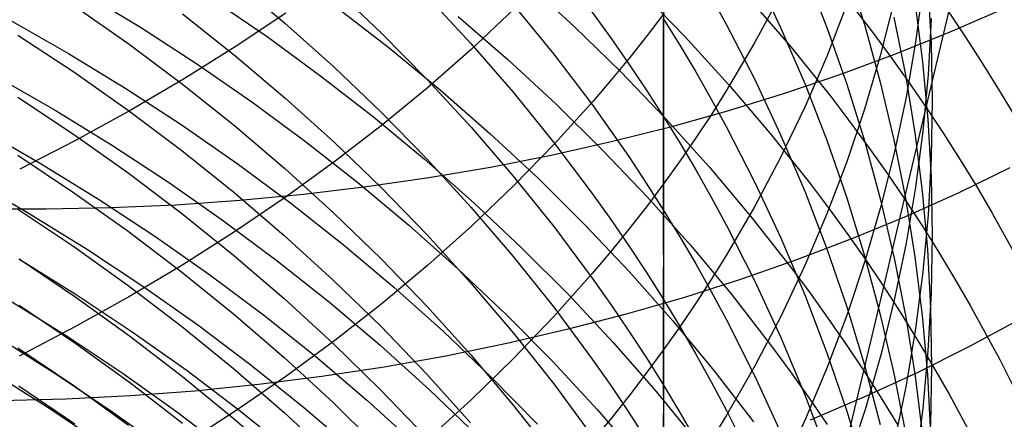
# Model space of a CAD drawing. Extents: x -383 to 1849, y -1185 to -529.
# Tile 687 of 870: x 1798.31 to 1805.46, y -1091.73 to -1088.83. Entities that reach past the tile are written whole.
import ezdxf

# ---------------------------------------------------------------- set-up
doc = ezdxf.new("R2010")
doc.units = 0
doc.layers.add('PREDEFINITO', color=7, linetype='CONTINUOUS')

msp = doc.modelspace()

# ---------------------------------------------------------------- linework, layer by layer
at = {"layer": 'PREDEFINITO'}
for p, q in [((1802.9872, -1087.5257, 639.8646), (1802.9869, -1090.0234, 637.0123)), ((1803.648, -1088.4845, 615.2177), (1803.8383, -1088.8857, 615.4203)), ((1804.0144, -1088.4783, 617.0537), (1804.1745, -1088.8864, 617.2699)), ((1804.3178, -1088.4524, 618.9188), (1804.4472, -1088.8657, 619.1482)), ((1799.872, -1088.5455, 603.2971), (1800.2383, -1088.8538, 603.4024)), ((1801.9876, -1088.557, 545.9594), (1802.3383, -1088.8786, 545.8436)), ((1798.7733, -1088.6311, 552.0716), (1799.1899, -1088.8844, 552.0092)), ((1800.5943, -1088.5989, 604.9397), (1800.9382, -1088.9261, 605.0588)), ((1802.8175, -1088.6167, 544.3473), (1803.1453, -1088.9543, 544.2153)), ((1803.8387, -1088.644, 635.9309), (1803.6486, -1088.9978, 636.2082)), ((1804.8702, -1088.5899, 629.1159), (1804.8171, -1088.9919, 629.3941)), ((1804.9073, -1088.587, 624.911), (1804.9304, -1089.0018, 625.1745)), ((1799.7094, -1088.6775, 550.5539), (1800.1092, -1088.9526, 550.4778)), ((1801.2694, -1088.658, 606.6119), (1801.5893, -1089.0024, 606.7449)), ((1803.3339, -1088.6649, 613.5042), (1803.4424, -1088.8617, 613.5987)), ((1803.6093, -1088.6745, 542.7057), (1803.9121, -1089.0268, 542.5567)), ((1804.6601, -1088.7021, 631.3882), (1804.5612, -1089.092, 631.6698)), ((1798.712, -1088.7303, 600.1715), (1799.1083, -1089.0085, 600.2544)), ((1799.4954, -1088.7874, 601.7733), (1799.8721, -1089.0867, 601.869)), ((1800.2446, -1088.7825, 643.5051), (1799.8781, -1089.0269, 643.7212)), ((1800.6125, -1088.739, 549.0105), (1800.9943, -1089.0342, 548.92)), ((1801.8973, -1088.7562, 640.9099), (1801.5904, -1089.0454, 641.1556)), ((1801.8942, -1088.7169, 608.3131), (1802.1883, -1089.0772, 608.4605)), ((1802.4683, -1088.7731, 610.0442), (1802.6031, -1088.9593, 610.1247)), ((1802.9929, -1088.7814, 638.4443), (1802.8693, -1088.944, 638.5771)), ((1804.3171, -1088.7232, 633.6625), (1804.1725, -1089.0969, 633.9437)), ((1804.3576, -1088.7292, 541.0317), (1804.4975, -1088.9109, 540.9493)), ((1804.8152, -1088.7182, 622.9697), (1804.8688, -1089.1358, 623.2236)), ((1804.8957, -1089.4675, 540.6932), (1805.0595, -1088.7758, 539.3238)), ((1805.0596, -1088.7758, 539.3237), (1805.1853, -1088.9634, 539.2323)), ((1805.4466, -1088.7547, 506.0087), (1805.067, -1088.9211, 505.7429)), ((1798.243, -1088.8323, 553.5167), (1798.6672, -1089.0747, 553.4622)), ((1800.2383, -1088.8538, 603.4024), (1800.5937, -1089.1727, 603.5113)), ((1801.4968, -1088.8056, 547.4417), (1801.8577, -1089.1195, 547.336)), ((1802.9856, -1088.8219, 611.8064), (1802.9856, -1089.5307, 610.3719)), ((1802.9857, -1088.8219, 611.8062), (1803.1058, -1089.0148, 611.8942)), ((1804.6601, -1088.8121, 621.05), (1804.7438, -1089.2308, 621.2934)), ((1804.9309, -1088.8216, 627.1393), (1804.9083, -1089.2312, 627.411)), ((1799.1899, -1088.8844, 552.0092), (1799.5981, -1089.1495, 551.9417)), ((1800.9382, -1088.9261, 605.0588), (1801.2702, -1089.2634, 605.1814)), ((1802.3383, -1088.8786, 545.8436), (1802.6774, -1089.2097, 545.7221)), ((1803.4424, -1088.8617, 613.5987), (1803.648, -1089.2604, 613.7902)), ((1803.8383, -1088.8857, 615.4203), (1804.0134, -1089.2929, 615.6258)), ((1804.1745, -1088.8864, 617.2699), (1804.3193, -1089.2993, 617.4886)), ((1804.4472, -1088.8657, 619.1482), (1804.5613, -1089.2828, 619.3799)), ((1804.4975, -1088.9109, 540.9493), (1804.6338, -1089.0945, 540.8653)), ((1805.067, -1088.9211, 505.7429), (1804.678, -1089.0782, 505.4846)), ((1798.2995, -1088.9413, 598.6676), (1798.7054, -1089.2092, 598.7417)), ((1800.1092, -1088.9526, 550.4778), (1800.4998, -1089.2388, 550.3965)), ((1801.5893, -1089.0024, 606.7449), (1801.8962, -1089.3563, 606.8815)), ((1802.6031, -1088.9593, 610.1247), (1802.7344, -1089.1477, 610.2062)), ((1802.8693, -1088.944, 638.5771), (1802.742, -1089.1049, 638.7084)), ((1803.1453, -1088.9543, 544.2153), (1803.4605, -1089.3009, 544.0775)), ((1803.6486, -1088.9978, 636.2082), (1803.4432, -1089.3459, 636.4811)), ((1804.8171, -1088.9919, 629.3941), (1804.7489, -1089.392, 629.6711)), ((1804.9304, -1089.0018, 625.1745), (1804.9382, -1089.4172, 625.4384)), ((1805.1853, -1088.9634, 539.2323), (1805.3072, -1089.1528, 539.1394)), ((1799.1083, -1089.0085, 600.2544), (1799.495, -1089.2983, 600.3408)), ((1799.8781, -1089.0269, 643.7212), (1799.5012, -1089.2626, 643.9296)), ((1800.9943, -1089.0342, 548.92), (1801.3659, -1089.3399, 548.8242)), ((1801.5904, -1089.0454, 641.1556), (1801.2706, -1089.3268, 641.3947)), ((1803.1058, -1089.0148, 611.8942), (1803.2219, -1089.2095, 611.983)), ((1803.9121, -1089.0268, 542.5567), (1804.2015, -1089.3874, 542.4019)), ((1798.6672, -1089.0747, 553.4622), (1799.0836, -1089.3293, 553.4028)), ((1799.8721, -1089.0867, 601.869), (1800.2384, -1089.397, 601.9682)), ((1801.8577, -1089.1195, 547.336), (1802.2074, -1089.4433, 547.2249)), ((1802.1883, -1089.0772, 608.4605), (1802.4686, -1089.4464, 608.6115)), ((1802.742, -1089.1049, 638.7084), (1802.611, -1089.2641, 638.8383)), ((1804.1725, -1089.0969, 633.9437), (1804.0128, -1089.4663, 634.2217)), ((1804.678, -1089.0782, 505.4846), (1804.2801, -1089.2257, 505.2343)), ((1804.5612, -1089.092, 631.6698), (1804.4471, -1089.4788, 631.949)), ((1804.6338, -1089.0945, 540.8653), (1804.7666, -1089.2801, 540.78)), ((1804.8688, -1089.1358, 623.2236), (1804.907, -1089.5549, 623.4783)), ((1798.7054, -1089.2092, 598.7417), (1799.1022, -1089.489, 598.8191)), ((1799.5981, -1089.1495, 551.9417), (1799.9975, -1089.426, 551.8691)), ((1800.5937, -1089.1727, 603.5113), (1800.9377, -1089.5021, 603.6238)), ((1802.6774, -1089.2097, 545.7221), (1803.0044, -1089.55, 545.5951)), ((1802.7344, -1089.1477, 610.2062), (1802.8619, -1089.3382, 610.2885)), ((1803.2219, -1089.2095, 611.983), (1803.3343, -1089.4062, 612.0727)), ((1805.3072, -1089.1528, 539.1394), (1805.4255, -1089.3439, 539.045)), ((1798.1453, -1089.2446, 554.9125), (1798.5693, -1089.4881, 554.8608)), ((1799.5012, -1089.2626, 643.9296), (1799.1142, -1089.4895, 644.1302)), ((1800.4998, -1089.2388, 550.3965), (1800.8806, -1089.5358, 550.3099)), ((1801.2702, -1089.2634, 605.1814), (1801.5899, -1089.6105, 605.3077)), ((1802.611, -1089.2641, 638.8383), (1802.4764, -1089.4214, 638.9668)), ((1803.648, -1089.2604, 613.7902), (1803.8383, -1089.6656, 613.9848)), ((1804.2801, -1089.2257, 505.2343), (1803.8737, -1089.3636, 504.9922)), ((1804.5613, -1089.2828, 619.3799), (1804.6603, -1089.7033, 619.6134)), ((1804.7438, -1089.2308, 621.2934), (1804.8122, -1089.6519, 621.5382)), ((1804.7666, -1089.2801, 540.78), (1804.8957, -1089.4675, 540.6931)), ((1804.9083, -1089.2312, 627.411), (1804.8705, -1089.6399, 627.6822)), ((1799.0836, -1089.3293, 553.4028), (1799.4915, -1089.5956, 553.3386)), ((1799.495, -1089.2983, 600.3408), (1799.8718, -1089.5994, 600.4305)), ((1801.2706, -1089.3268, 641.3947), (1800.9385, -1089.6003, 641.6271)), ((1801.3659, -1089.3399, 548.8242), (1801.7267, -1089.6557, 548.7231)), ((1801.8962, -1089.3563, 606.8815), (1802.1899, -1089.7195, 607.0218)), ((1802.8619, -1089.3382, 610.2885), (1802.9857, -1089.5307, 610.3717)), ((1803.4432, -1089.3459, 636.4811), (1803.3349, -1089.5177, 636.6158)), ((1803.4605, -1089.3009, 544.0775), (1803.7628, -1089.656, 543.934)), ((1804.0134, -1089.2929, 615.6258), (1804.1732, -1089.7055, 615.834)), ((1804.3193, -1089.2993, 617.4886), (1804.4489, -1089.7167, 617.7097)), ((1805.4255, -1089.3439, 539.045), (1805.54, -1089.5366, 538.9493)), ((1798.298, -1089.3922, 597.2331), (1798.7039, -1089.6615, 597.3019)), ((1799.9975, -1089.426, 551.8691), (1800.3877, -1089.7138, 551.7916)), ((1800.2384, -1089.397, 601.9682), (1800.5938, -1089.718, 602.0708)), ((1802.4764, -1089.4214, 638.9668), (1802.1966, -1089.7307, 639.2192)), ((1803.3343, -1089.4062, 612.0727), (1803.4429, -1089.6046, 612.1632)), ((1803.8737, -1089.3636, 504.9922), (1803.4594, -1089.4916, 504.7586)), ((1804.2015, -1089.3874, 542.4019), (1804.3409, -1089.5707, 542.3224)), ((1804.7489, -1089.392, 629.6711), (1804.6654, -1089.7899, 629.9465)), ((1804.9382, -1089.4172, 625.4384), (1804.9309, -1089.8325, 625.7023)), ((1798.5693, -1089.4881, 554.8608), (1798.9854, -1089.7437, 554.8045)), ((1799.1142, -1089.4895, 644.1302), (1798.7178, -1089.7073, 644.3228)), ((1799.1022, -1089.489, 598.8191), (1799.4895, -1089.7804, 598.8997)), ((1800.9377, -1089.5021, 603.6238), (1801.2698, -1089.8417, 603.7398)), ((1802.2074, -1089.4433, 547.2249), (1802.5455, -1089.7767, 547.1083)), ((1802.4686, -1089.4464, 608.6115), (1802.6034, -1089.6342, 608.6883)), ((1803.4594, -1089.4916, 504.7586), (1803.0376, -1089.6097, 504.5337)), ((1804.0128, -1089.4663, 634.2217), (1803.8378, -1089.8307, 634.4959)), ((1804.4471, -1089.4788, 631.949), (1804.3178, -1089.8621, 632.2257)), ((1804.7378, -1090.1322, 542.0753), (1804.8957, -1089.4675, 540.6932)), ((1804.8957, -1089.4675, 540.6931), (1805.0211, -1089.6567, 540.6048)), ((1800.8806, -1089.5358, 550.3099), (1801.2511, -1089.8435, 550.2183)), ((1802.9856, -1089.5307, 610.3719), (1802.9858, -1090.2104, 608.9243)), ((1802.9857, -1089.5307, 610.3717), (1803.1058, -1089.7252, 610.4558)), ((1803.0044, -1089.55, 545.5951), (1803.3189, -1089.8993, 545.4625)), ((1803.3349, -1089.5177, 636.6158), (1803.2227, -1089.6879, 636.7493)), ((1804.3409, -1089.5707, 542.3224), (1804.4769, -1089.7559, 542.2414)), ((1804.907, -1089.5549, 623.4783), (1804.9301, -1089.9749, 623.7337)), ((1798.0447, -1089.6319, 556.3156), (1798.469, -1089.8764, 556.2667)), ((1799.4915, -1089.5956, 553.3386), (1799.8907, -1089.8735, 553.2696)), ((1799.8718, -1089.5994, 600.4305), (1800.2381, -1089.9116, 600.5236)), ((1800.9385, -1089.6003, 641.6271), (1800.5945, -1089.8656, 641.8524)), ((1801.5899, -1089.6105, 605.3077), (1801.8968, -1089.9672, 605.4374)), ((1802.6034, -1089.6342, 608.6883), (1802.7346, -1089.8242, 608.7661)), ((1803.0376, -1089.6097, 504.5337), (1802.6086, -1089.7177, 504.3178)), ((1803.4429, -1089.6046, 612.1632), (1803.6487, -1090.0067, 612.3465)), ((1804.8705, -1089.6399, 627.6822), (1804.8175, -1090.0473, 627.9524)), ((1798.7178, -1089.7073, 644.3228), (1798.3123, -1089.9159, 644.5072)), ((1798.7039, -1089.6615, 597.3019), (1799.1008, -1089.9427, 597.3738)), ((1800.3877, -1089.7138, 551.7916), (1800.768, -1090.0125, 551.7091)), ((1801.7267, -1089.6557, 548.7231), (1802.0765, -1089.9816, 548.6167)), ((1803.2227, -1089.6879, 636.7493), (1803.1067, -1089.8565, 636.8814)), ((1803.7628, -1089.656, 543.934), (1804.0515, -1090.0194, 543.7849)), ((1803.8383, -1089.6656, 613.9848), (1804.0133, -1090.0768, 614.1822)), ((1804.1732, -1089.7055, 615.834), (1804.3178, -1090.1231, 616.0448)), ((1804.4489, -1089.7167, 617.7097), (1804.5633, -1090.1379, 617.9328)), ((1804.6603, -1089.7033, 619.6134), (1804.744, -1090.1266, 619.8485)), ((1804.8122, -1089.6519, 621.5382), (1804.8655, -1090.0748, 621.784)), ((1805.0211, -1089.6567, 540.6048), (1805.1428, -1089.8477, 540.5151)), ((1798.9854, -1089.7437, 554.8045), (1799.3931, -1090.0113, 554.7436)), ((1799.4895, -1089.7804, 598.8997), (1799.8668, -1090.0833, 598.9835)), ((1800.5938, -1089.718, 602.0708), (1800.9378, -1090.0495, 602.1768)), ((1802.1966, -1089.7307, 639.2192), (1801.9029, -1090.0325, 639.4656)), ((1802.6086, -1089.7177, 504.3178), (1802.173, -1089.8154, 504.1112)), ((1802.1899, -1089.7195, 607.0218), (1802.4699, -1090.0916, 607.1655)), ((1802.5455, -1089.7767, 547.1083), (1802.8716, -1090.1194, 546.9864)), ((1803.1058, -1089.7252, 610.4558), (1803.222, -1089.9217, 610.5408)), ((1804.4769, -1089.7559, 542.2414), (1804.6092, -1089.9431, 542.159)), ((1798.298, -1089.8138, 595.7897), (1798.7039, -1090.0843, 595.8532)), ((1801.2511, -1089.8435, 550.2183), (1801.611, -1090.1614, 550.1216)), ((1801.2698, -1089.8417, 603.7398), (1801.5895, -1090.1911, 603.8592)), ((1802.173, -1089.8154, 504.1112), (1801.7312, -1089.9026, 503.9141)), ((1802.7346, -1089.8242, 608.7661), (1802.8621, -1090.0163, 608.8446)), ((1803.1067, -1089.8565, 636.8814), (1802.9869, -1090.0234, 637.0123)), ((1803.8378, -1089.8307, 634.4959), (1803.6477, -1090.1899, 634.7662)), ((1804.6654, -1089.7899, 629.9465), (1804.5667, -1090.1851, 630.2201)), ((1804.9309, -1089.8325, 625.7023), (1804.9083, -1090.2474, 625.9659)), ((1805.1428, -1089.8477, 540.5151), (1805.2607, -1090.0404, 540.424)), ((1798.469, -1089.8764, 556.2667), (1798.8854, -1090.1332, 556.2135)), ((1799.8907, -1089.8735, 553.2696), (1800.2805, -1090.1627, 553.1959)), ((1800.2381, -1089.9116, 600.5236), (1800.5935, -1090.2346, 600.6199)), ((1800.5945, -1089.8656, 641.8524), (1800.2391, -1090.1226, 642.0707)), ((1801.7312, -1089.9026, 503.9141), (1801.2837, -1089.9792, 503.7269)), ((1803.222, -1089.9217, 610.5408), (1803.3344, -1090.12, 610.6266)), ((1803.3189, -1089.8993, 545.4625), (1803.6202, -1090.2573, 545.3245)), ((1804.3178, -1089.8621, 632.2257), (1804.1732, -1090.2413, 632.4995)), ((1805.5023, -1089.9065, 507.6488), (1805.1313, -1090.0872, 507.3807)), ((1797.9578, -1089.992, 557.7268), (1798.382, -1090.2374, 557.6808)), ((1799.1008, -1089.9427, 597.3738), (1799.4881, -1090.2356, 597.4486)), ((1801.2837, -1089.9792, 503.7269), (1800.8309, -1090.045, 503.5499)), ((1801.8968, -1089.9672, 605.4374), (1802.1903, -1090.3332, 605.5705)), ((1802.0765, -1089.9816, 548.6167), (1802.4145, -1090.3171, 548.5052)), ((1804.6092, -1089.9431, 542.159), (1804.7379, -1090.1322, 542.0752)), ((1804.9301, -1089.9749, 623.7337), (1804.938, -1090.3954, 623.9893)), ((1799.3931, -1090.0113, 554.7436), (1799.7919, -1090.2906, 554.6782)), ((1800.8309, -1090.045, 503.5499), (1800.3733, -1090.0999, 503.3832)), ((1800.768, -1090.0125, 551.7091), (1801.1381, -1090.3219, 551.6217)), ((1800.9378, -1090.0495, 602.1768), (1801.2698, -1090.3913, 602.2861)), ((1801.9029, -1090.0325, 639.4656), (1801.5959, -1090.3267, 639.7057)), ((1802.8621, -1090.0163, 608.8446), (1802.9859, -1090.2104, 608.9241)), ((1802.9869, -1090.0234, 637.0123), (1802.8634, -1090.1886, 637.1418)), ((1802.9869, -1090.0234, 637.0123), (1802.986, -1091.2313, 635.5498)), ((1803.6487, -1090.0067, 612.3465), (1803.8392, -1090.4154, 612.5329)), ((1804.0515, -1090.0194, 543.7849), (1804.1907, -1090.2042, 543.7083)), ((1804.8175, -1090.0473, 627.9524), (1804.7492, -1090.4528, 628.2214)), ((1804.8655, -1090.0748, 621.784), (1804.9035, -1090.4993, 622.0308)), ((1805.2607, -1090.0404, 540.424), (1805.3749, -1090.2348, 540.3316)), ((1798.7039, -1090.0843, 595.8532), (1799.1007, -1090.3669, 595.9196)), ((1798.8854, -1090.1332, 556.2135), (1799.2934, -1090.4019, 556.1561)), ((1799.9113, -1090.1437, 503.2272), (1799.4453, -1090.1763, 503.0822)), ((1799.8668, -1090.0833, 598.9835), (1800.2337, -1090.3972, 599.0704)), ((1800.2391, -1090.1226, 642.0707), (1799.8728, -1090.3709, 642.2816)), ((1800.3733, -1090.0999, 503.3832), (1799.9113, -1090.1437, 503.2272)), ((1802.4699, -1090.0916, 607.1655), (1802.6045, -1090.2809, 607.2386)), ((1802.8716, -1090.1194, 546.9864), (1803.185, -1090.4712, 546.8592)), ((1803.3344, -1090.12, 610.6266), (1803.443, -1090.3202, 610.7131)), ((1804.0133, -1090.0768, 614.1822), (1804.1732, -1090.4935, 614.3823)), ((1804.3178, -1090.1231, 616.0448), (1804.4472, -1090.5451, 616.2578)), ((1804.5633, -1090.1379, 617.9328), (1804.6625, -1090.5625, 618.1577)), ((1804.5866, -1090.7703, 543.4704), (1804.7378, -1090.1322, 542.0753)), ((1804.7379, -1090.1322, 542.0752), (1804.8628, -1090.3231, 541.9901)), ((1804.744, -1090.1266, 619.8485), (1804.8124, -1090.5524, 620.0849)), ((1805.1313, -1090.0872, 507.3807), (1804.7506, -1090.2586, 507.1198)), ((1798.5035, -1090.207, 502.826), (1798.0285, -1090.2049, 502.7154)), ((1798.2986, -1090.2065, 594.3369), (1798.7045, -1090.4783, 594.3951)), ((1798.9759, -1090.1975, 502.9483), (1798.5035, -1090.207, 502.826)), ((1799.4453, -1090.1763, 503.0822), (1798.9759, -1090.1975, 502.9483)), ((1800.2805, -1090.1627, 553.1959), (1800.6605, -1090.463, 553.1175)), ((1801.5895, -1090.1911, 603.8592), (1801.8964, -1090.5502, 603.9818)), ((1801.611, -1090.1614, 550.1216), (1801.9596, -1090.4895, 550.0199)), ((1802.8634, -1090.1886, 637.1418), (1802.7361, -1090.352, 637.2699)), ((1802.9858, -1090.2104, 608.9243), (1802.9865, -1090.8617, 607.4631)), ((1802.9859, -1090.2104, 608.9241), (1803.1059, -1090.4066, 609.0043)), ((1803.6477, -1090.1899, 634.7662), (1803.4423, -1090.5434, 635.0322)), ((1804.1907, -1090.2042, 543.7083), (1804.3263, -1090.391, 543.6304)), ((1804.5667, -1090.1851, 630.2201), (1804.4528, -1090.5772, 630.4914)), ((1798.382, -1090.2374, 557.6808), (1798.7982, -1090.4951, 557.6308)), ((1799.4881, -1090.2356, 597.4486), (1799.8655, -1090.54, 597.5264)), ((1800.5935, -1090.2346, 600.6199), (1800.9375, -1090.5682, 600.7193)), ((1802.6045, -1090.2809, 607.2386), (1802.7356, -1090.4724, 607.3125)), ((1803.6202, -1090.2573, 545.3245), (1803.9081, -1090.6238, 545.1811)), ((1804.1732, -1090.2413, 632.4995), (1804.0135, -1090.6161, 632.77)), ((1804.7506, -1090.2586, 507.1198), (1804.3605, -1090.4205, 506.8664)), ((1804.9083, -1090.2474, 625.9659), (1804.8705, -1090.6614, 626.2289)), ((1805.3749, -1090.2348, 540.3316), (1805.5922, -1090.6283, 540.1428)), ((1799.7919, -1090.2906, 554.6782), (1800.1814, -1090.5812, 554.6084)), ((1801.1381, -1090.3219, 551.6217), (1801.4974, -1090.6417, 551.5296)), ((1801.5959, -1090.3267, 639.7057), (1801.2761, -1090.613, 639.9394)), ((1802.1903, -1090.3332, 605.5705), (1802.4701, -1090.7082, 605.707)), ((1802.4145, -1090.3171, 548.5052), (1802.7405, -1090.662, 548.3886)), ((1802.7361, -1090.352, 637.2699), (1802.6051, -1090.5136, 637.3966)), ((1803.443, -1090.3202, 610.7131), (1803.6487, -1090.7259, 610.8885)), ((1804.8628, -1090.3231, 541.9901), (1804.984, -1090.5158, 541.9035)), ((1799.1007, -1090.3669, 595.9196), (1799.4881, -1090.6612, 595.9887)), ((1799.2934, -1090.4019, 556.1561), (1799.6924, -1090.6824, 556.0944)), ((1799.8728, -1090.3709, 642.2816), (1799.496, -1090.6104, 642.4851)), ((1800.2337, -1090.3972, 599.0704), (1800.5896, -1090.7221, 599.1603)), ((1801.2698, -1090.3913, 602.2861), (1801.5896, -1090.743, 602.3986)), ((1803.1059, -1090.4066, 609.0043), (1803.2221, -1090.6047, 609.0854)), ((1803.8392, -1090.4154, 612.5329), (1804.0145, -1090.83, 612.7219)), ((1804.3605, -1090.4205, 506.8664), (1803.9616, -1090.5727, 506.6208)), ((1804.3263, -1090.391, 543.6304), (1804.4583, -1090.5797, 543.551)), ((1804.938, -1090.3954, 623.9893), (1804.9306, -1090.8159, 624.2449)), ((1798.7045, -1090.4783, 594.3951), (1799.1013, -1090.7621, 594.4559)), ((1798.7982, -1090.4951, 557.6308), (1799.206, -1090.7649, 557.5767)), ((1800.6605, -1090.463, 553.1175), (1801.0302, -1090.774, 553.0345)), ((1801.9596, -1090.4895, 550.0199), (1802.2966, -1090.8273, 549.9132)), ((1802.7356, -1090.4724, 607.3125), (1802.863, -1090.666, 607.3873)), ((1803.185, -1090.4712, 546.8592), (1803.4855, -1090.8319, 546.7268)), ((1804.1732, -1090.4935, 614.3823), (1804.3178, -1090.9151, 614.5848)), ((1804.7492, -1090.4528, 628.2214), (1804.6658, -1090.856, 628.4889)), ((1804.9035, -1090.4993, 622.0308), (1804.9263, -1090.9246, 622.2781)), ((1798.3055, -1090.5675, 559.1033), (1798.7214, -1090.8262, 559.0564)), ((1798.3077, -1090.5685, 592.8749), (1798.713, -1090.8414, 592.9278)), ((1799.8655, -1090.54, 597.5264), (1800.2325, -1090.8556, 597.6071)), ((1800.9375, -1090.5682, 600.7193), (1801.2697, -1090.9121, 600.8218)), ((1801.8964, -1090.5502, 603.9818), (1802.1901, -1090.9187, 604.1077)), ((1802.6051, -1090.5136, 637.3966), (1802.4705, -1090.6734, 637.5219)), ((1803.4423, -1090.5434, 635.0322), (1803.3339, -1090.7178, 635.1634)), ((1803.9616, -1090.5727, 506.6208), (1803.5543, -1090.7151, 506.3832)), ((1804.4472, -1090.5451, 616.2578), (1804.5614, -1090.971, 616.4728)), ((1804.6625, -1090.5625, 618.1577), (1804.7464, -1090.9901, 618.3842)), ((1804.8124, -1090.5524, 620.0849), (1804.8657, -1090.9801, 620.3224)), ((1804.984, -1090.5158, 541.9035), (1805.1015, -1090.7103, 541.8157)), ((1799.496, -1090.6104, 642.4851), (1799.1092, -1090.8409, 642.6809)), ((1800.1814, -1090.5812, 554.6084), (1800.561, -1090.883, 554.5341)), ((1801.2761, -1090.613, 639.9394), (1800.9439, -1090.8912, 640.1665)), ((1801.4974, -1090.6417, 551.5296), (1801.8456, -1090.9717, 551.4327)), ((1803.2221, -1090.6047, 609.0854), (1803.3345, -1090.8048, 609.1672)), ((1804.0135, -1090.6161, 632.77), (1803.8385, -1090.9859, 633.037)), ((1803.9081, -1090.6238, 545.1811), (1804.0468, -1090.8102, 545.1075)), ((1804.4528, -1090.5772, 630.4914), (1804.3236, -1090.9656, 630.7603)), ((1804.4583, -1090.5797, 543.551), (1804.5866, -1090.7703, 543.4704)), ((1799.4881, -1090.6612, 595.9887), (1799.8655, -1090.9671, 596.0605)), ((1799.6924, -1090.6824, 556.0944), (1800.0822, -1090.9743, 556.0285)), ((1802.4705, -1090.6734, 637.5219), (1802.1906, -1090.9875, 637.7681)), ((1802.4701, -1090.7082, 605.707), (1802.6047, -1090.8991, 605.7764)), ((1802.7405, -1090.662, 548.3886), (1803.0539, -1091.0161, 548.2669)), ((1802.863, -1090.666, 607.3873), (1802.9866, -1090.8617, 607.4629)), ((1803.5543, -1090.7151, 506.3832), (1803.139, -1090.8476, 506.1539)), ((1803.3339, -1090.7178, 635.1634), (1803.2217, -1090.8906, 635.2935)), ((1804.8705, -1090.6614, 626.2289), (1804.8175, -1091.0739, 626.4911)), ((1805.1015, -1090.7103, 541.8157), (1805.2153, -1090.9065, 541.7265)), ((1799.1013, -1090.7621, 594.4559), (1799.4886, -1091.0578, 594.5192)), ((1799.206, -1090.7649, 557.5767), (1799.6049, -1091.0465, 557.5187)), ((1800.5896, -1090.7221, 599.1603), (1800.9341, -1091.0575, 599.2531)), ((1801.0302, -1090.774, 553.0345), (1801.3892, -1091.0955, 552.947)), ((1801.5896, -1090.743, 602.3986), (1801.8965, -1091.1045, 602.5141)), ((1803.6487, -1090.7259, 610.8885), (1803.8393, -1091.1381, 611.0667)), ((1804.4412, -1091.3813, 544.8786), (1804.5866, -1090.7703, 543.4704)), ((1804.5866, -1090.7703, 543.4704), (1804.7112, -1090.9629, 543.3883)), ((1799.1092, -1090.8409, 642.6809), (1798.713, -1091.0622, 642.8689)), ((1798.713, -1090.8414, 592.9278), (1799.1092, -1091.1265, 592.9831)), ((1798.7214, -1090.8262, 559.0564), (1799.1289, -1091.097, 559.0057)), ((1800.2325, -1090.8556, 597.6071), (1800.5885, -1091.1821, 597.6905)), ((1802.2966, -1090.8273, 549.9132), (1802.6214, -1091.1747, 549.8017)), ((1803.139, -1090.8476, 506.1539), (1802.7162, -1090.9698, 505.9333)), ((1803.3345, -1090.8048, 609.1672), (1803.443, -1091.0067, 609.2498)), ((1803.4855, -1090.8319, 546.7268), (1803.7723, -1091.2011, 546.5892)), ((1804.0145, -1090.83, 612.7219), (1804.1746, -1091.2501, 612.9135)), ((1804.0468, -1090.8102, 545.1075), (1804.1819, -1090.9986, 545.0325)), ((1804.6658, -1090.856, 628.4889), (1804.5671, -1091.2565, 628.7546)), ((1804.9306, -1090.8159, 624.2449), (1804.908, -1091.236, 624.5003)), ((1798.2411, -1090.8697, 560.5317), (1798.6563, -1091.1293, 560.4879)), ((1798.3076, -1090.9047, 591.4076), (1798.7129, -1091.1785, 591.4552)), ((1800.561, -1090.883, 554.5341), (1800.9304, -1091.1956, 554.4556)), ((1800.9439, -1090.8912, 640.1665), (1800.5998, -1091.1612, 640.3869)), ((1801.2697, -1090.9121, 600.8218), (1801.5894, -1091.266, 600.9272)), ((1802.1901, -1090.9187, 604.1077), (1802.4699, -1091.2964, 604.2367)), ((1802.6047, -1090.8991, 605.7764), (1802.7357, -1091.0921, 605.8466)), ((1802.9865, -1090.8617, 607.4631), (1802.9864, -1091.4845, 605.9895)), ((1802.9866, -1090.8617, 607.4629), (1803.1064, -1091.0595, 607.5392)), ((1803.2217, -1090.8906, 635.2935), (1803.1058, -1091.0618, 635.4223)), ((1804.3178, -1090.9151, 614.5848), (1804.4472, -1091.3412, 614.7894)), ((1804.9263, -1090.9246, 622.2781), (1804.9339, -1091.3505, 622.5256)), ((1805.2153, -1090.9065, 541.7265), (1805.4316, -1091.3036, 541.5444)), ((1799.8655, -1090.9671, 596.0605), (1800.2325, -1091.2841, 596.1349)), ((1800.0822, -1090.9743, 556.0285), (1800.462, -1091.2775, 555.9584)), ((1801.8456, -1090.9717, 551.4327), (1802.182, -1091.3116, 551.3311)), ((1802.1906, -1090.9875, 637.7681), (1801.897, -1091.294, 638.0083)), ((1802.7162, -1090.9698, 505.9333), (1802.2864, -1091.0818, 505.7215)), ((1803.8385, -1090.9859, 633.037), (1803.6484, -1091.3503, 633.3001)), ((1804.3236, -1090.9656, 630.7603), (1804.1792, -1091.35, 631.0264)), ((1804.1819, -1090.9986, 545.0325), (1804.3135, -1091.1889, 544.9562)), ((1804.5614, -1090.971, 616.4728), (1804.6603, -1091.4003, 616.6895)), ((1804.7112, -1090.9629, 543.3883), (1804.8321, -1091.1573, 543.305)), ((1804.7464, -1090.9901, 618.3842), (1804.8151, -1091.4201, 618.612)), ((1804.8657, -1090.9801, 620.3224), (1804.9037, -1091.4093, 620.5607)), ((1798.713, -1091.0622, 642.8689), (1798.3076, -1091.274, 643.0488)), ((1799.4886, -1091.0578, 594.5192), (1799.866, -1091.365, 594.585)), ((1799.6049, -1091.0465, 557.5187), (1799.9944, -1091.3396, 557.4567)), ((1800.9341, -1091.0575, 599.2531), (1801.2667, -1091.4034, 599.3488)), ((1803.1058, -1091.0618, 635.4223), (1802.986, -1091.2313, 635.5498)), ((1803.0539, -1091.0161, 548.2669), (1803.3542, -1091.3792, 548.1403)), ((1803.1064, -1091.0595, 607.5392), (1803.2225, -1091.2592, 607.6164)), ((1803.443, -1091.0067, 609.2498), (1803.6488, -1091.4157, 609.4172)), ((1804.8175, -1091.0739, 626.4911), (1804.7492, -1091.4847, 626.752)), ((1805.5568, -1091.0168, 509.3093), (1805.1955, -1091.2116, 509.0399)), ((1798.1675, -1091.1474, 561.965), (1798.583, -1091.4078, 561.9244)), ((1798.6563, -1091.1293, 560.4879), (1799.063, -1091.4011, 560.4406)), ((1799.1092, -1091.1265, 592.9831), (1799.4959, -1091.4234, 593.0406)), ((1799.1289, -1091.097, 559.0057), (1799.5274, -1091.3797, 558.9513)), ((1801.3892, -1091.0955, 552.947), (1801.737, -1091.4272, 552.855)), ((1802.2864, -1091.0818, 505.7215), (1801.8499, -1091.1833, 505.5188)), ((1801.8965, -1091.1045, 602.5141), (1802.1901, -1091.4754, 602.6327)), ((1802.7357, -1091.0921, 605.8466), (1802.863, -1091.2873, 605.9176)), ((1803.8393, -1091.1381, 611.0667), (1804.0146, -1091.5563, 611.2476)), ((1798.2998, -1091.213, 589.938), (1798.7056, -1091.4878, 589.9801)), ((1798.7129, -1091.1785, 591.4552), (1799.1091, -1091.4646, 591.5049)), ((1800.5998, -1091.1612, 640.3869), (1800.2443, -1091.4226, 640.6003)), ((1800.5885, -1091.1821, 597.6905), (1800.9331, -1091.5192, 597.7767)), ((1800.9304, -1091.1956, 554.4556), (1801.289, -1091.5189, 554.3727)), ((1801.8499, -1091.1833, 505.5188), (1801.4073, -1091.2742, 505.3256)), ((1802.6214, -1091.1747, 549.8017), (1802.9337, -1091.5314, 549.6854)), ((1803.7723, -1091.2011, 546.5892), (1803.9106, -1091.3889, 546.5185)), ((1804.3135, -1091.1889, 544.9562), (1804.4413, -1091.3813, 544.8786)), ((1805.1955, -1091.2116, 509.0399), (1804.824, -1091.3971, 508.7773)), ((1804.8321, -1091.1573, 543.305), (1804.9492, -1091.3534, 543.2204)), ((1800.2325, -1091.2841, 596.1349), (1800.5885, -1091.6122, 596.2119)), ((1800.462, -1091.2775, 555.9584), (1800.8316, -1091.5916, 555.8843)), ((1801.4073, -1091.2742, 505.3256), (1800.959, -1091.3542, 505.142)), ((1801.5894, -1091.266, 600.9272), (1801.8963, -1091.6296, 601.0356)), ((1802.986, -1091.2313, 635.5498), (1802.8624, -1091.399, 635.676)), ((1802.863, -1091.2873, 605.9176), (1802.9865, -1091.4845, 605.9893)), ((1802.986, -1091.2313, 635.5498), (1802.9867, -1092.407, 634.0629)), ((1803.2225, -1091.2592, 607.6164), (1803.3348, -1091.4608, 607.6942)), ((1804.1746, -1091.2501, 612.9135), (1804.3195, -1091.6753, 613.1074)), ((1804.5671, -1091.2565, 628.7546), (1804.4532, -1091.6538, 629.0181)), ((1804.908, -1091.236, 624.5003), (1804.8702, -1091.6551, 624.7551)), ((1799.9944, -1091.3396, 557.4567), (1800.3741, -1091.644, 557.3909)), ((1800.959, -1091.3542, 505.142), (1800.5055, -1091.4233, 504.9684)), ((1801.897, -1091.294, 638.0083), (1801.5901, -1091.5926, 638.2424)), ((1802.182, -1091.3116, 551.3311), (1802.5063, -1091.6611, 551.2249)), ((1802.4699, -1091.2964, 604.2367), (1802.6045, -1091.4885, 604.3023)), ((1803.6484, -1091.3503, 633.3001), (1803.443, -1091.709, 633.559)), ((1804.1792, -1091.35, 631.0264), (1804.0197, -1091.7298, 631.2894)), ((1804.4472, -1091.3412, 614.7894), (1804.5613, -1091.7713, 614.996)), ((1804.9339, -1091.3505, 622.5256), (1804.9262, -1091.7763, 622.7732)), ((1804.9492, -1091.3534, 543.2204), (1805.0626, -1091.5513, 543.1346)), ((1805.4316, -1091.3036, 541.5444), (1805.633, -1091.7068, 541.3575)), ((1798.1166, -1091.3931, 563.4045), (1798.5314, -1091.6542, 563.3671)), ((1798.583, -1091.4078, 561.9244), (1798.99, -1091.6805, 561.8806)), ((1799.063, -1091.4011, 560.4406), (1799.4608, -1091.6849, 560.3899)), ((1799.4959, -1091.4234, 593.0406), (1799.8726, -1091.732, 593.1005)), ((1799.5274, -1091.3797, 558.9513), (1799.9166, -1091.674, 558.8933)), ((1799.866, -1091.365, 594.585), (1800.2329, -1091.6835, 594.6532)), ((1800.2443, -1091.4226, 640.6003), (1799.8779, -1091.6752, 640.8065)), ((1800.5055, -1091.4233, 504.9684), (1800.0471, -1091.4812, 504.805)), ((1801.2667, -1091.4034, 599.3488), (1801.5869, -1091.7592, 599.4473)), ((1801.737, -1091.4272, 552.855), (1802.0731, -1091.7689, 552.7586)), ((1802.8624, -1091.399, 635.676), (1802.7351, -1091.5649, 635.8009)), ((1803.3542, -1091.3792, 548.1403), (1803.6409, -1091.7508, 548.0088)), ((1803.6488, -1091.4157, 609.4172), (1803.8393, -1091.8314, 609.5873)), ((1803.9106, -1091.3889, 546.5185), (1804.0452, -1091.5787, 546.4466)), ((1804.3036, -1091.9643, 546.299), (1804.4412, -1091.3813, 544.8786)), ((1804.4413, -1091.3813, 544.8786), (1804.5654, -1091.5755, 544.7997)), ((1804.824, -1091.3971, 508.7773), (1804.4428, -1091.5731, 508.5218)), ((1804.6603, -1091.4003, 616.6895), (1804.744, -1091.8327, 616.9077)), ((1804.8151, -1091.4201, 618.612), (1804.8686, -1091.852, 618.8408)), ((1804.9037, -1091.4093, 620.5607), (1804.9265, -1091.8394, 620.7996)), ((1798.3065, -1091.4897, 588.4681), (1798.7118, -1091.7653, 588.5047)), ((1798.7056, -1091.4878, 589.9801), (1799.1024, -1091.7748, 590.0241)), ((1799.1091, -1091.4646, 591.5049), (1799.4958, -1091.7626, 591.5567)), ((1800.0471, -1091.4812, 504.805), (1799.5844, -1091.5279, 504.652)), ((1802.1901, -1091.4754, 602.6327), (1802.4699, -1091.8554, 602.7542)), ((1802.6045, -1091.4885, 604.3023), (1802.7355, -1091.6829, 604.3687)), ((1802.9864, -1091.4845, 605.9895), (1802.9862, -1092.078, 604.5039)), ((1802.9865, -1091.4845, 605.9893), (1803.1063, -1091.6839, 606.0618)), ((1803.3348, -1091.4608, 607.6942), (1803.4432, -1091.6643, 607.7728)), ((1804.7492, -1091.4847, 626.752), (1804.6658, -1091.8931, 627.0115)), ((1799.1178, -1091.563, 504.5098), (1798.6478, -1091.5866, 504.3787)), ((1799.5844, -1091.5279, 504.652), (1799.1178, -1091.563, 504.5098)), ((1800.9331, -1091.5192, 597.7767), (1801.2658, -1091.8667, 597.8655)), ((1801.289, -1091.5189, 554.3727), (1801.6363, -1091.8524, 554.2856)), ((1802.7351, -1091.5649, 635.8009), (1802.6041, -1091.729, 635.9243)), ((1802.9337, -1091.5314, 549.6854), (1803.2328, -1091.8971, 549.5644)), ((1804.0146, -1091.5563, 611.2476), (1804.1747, -1091.9802, 611.4308)), ((1804.4428, -1091.5731, 508.5218), (1804.0523, -1091.7395, 508.2736)), ((1804.5654, -1091.5755, 544.7997), (1804.6857, -1091.7716, 544.7195)), ((1805.0626, -1091.5513, 543.1346), (1805.2782, -1091.9519, 542.9592)), ((1798.6478, -1091.5866, 504.3787), (1798.1747, -1091.5983, 504.2588)), ((1800.3741, -1091.644, 557.3909), (1800.7434, -1091.9594, 557.3213)), ((1800.5885, -1091.6122, 596.2119), (1800.9331, -1091.9509, 596.2914)), ((1800.8316, -1091.5916, 555.8843), (1801.1904, -1091.9163, 555.8062)), ((1801.5901, -1091.5926, 638.2424), (1801.2703, -1091.8833, 638.4703)), ((1801.8963, -1091.6296, 601.0356), (1802.19, -1092.0028, 601.1469)), ((1804.0452, -1091.5787, 546.4466), (1804.1763, -1091.7705, 546.3734)), ((1798.5314, -1091.6542, 563.3671), (1798.9377, -1091.9277, 563.3268)), ((1798.99, -1091.6805, 561.8806), (1799.388, -1091.9652, 561.8338)), ((1799.4608, -1091.6849, 560.3899), (1799.8491, -1091.9804, 560.3359)), ((1799.8779, -1091.6752, 640.8065), (1799.5009, -1091.919, 641.0055)), ((1799.9166, -1091.674, 558.8933), (1800.2958, -1091.9797, 558.8317)), ((1800.2329, -1091.6835, 594.6532), (1800.5889, -1092.0129, 594.7238)), ((1802.5063, -1091.6611, 551.2249), (1802.8179, -1092.02, 551.1141)), ((1802.7355, -1091.6829, 604.3687), (1802.8628, -1091.8794, 604.4358)), ((1803.1063, -1091.6839, 606.0618), (1803.2222, -1091.8852, 606.1351)), ((1803.443, -1091.709, 633.559), (1803.3347, -1091.886, 633.6868)), ((1803.4432, -1091.6643, 607.7728), (1803.6488, -1092.0767, 607.9321)), ((1804.3195, -1091.6753, 613.1074), (1804.4491, -1092.1049, 613.3033)), ((1804.4532, -1091.6538, 629.0181), (1804.324, -1092.0475, 629.2793)), ((1804.8702, -1091.6551, 624.7551), (1804.8171, -1092.0728, 625.009)), ((1799.8726, -1091.732, 593.1005), (1800.2389, -1092.0519, 593.1625)), ((1802.6041, -1091.729, 635.9243), (1802.4695, -1091.8912, 636.0464)), ((1804.0197, -1091.7298, 631.2894), (1803.8448, -1092.1047, 631.5489))]:
    msp.add_line(p, q, dxfattribs=at)

doc.saveas('drawing.dxf')
